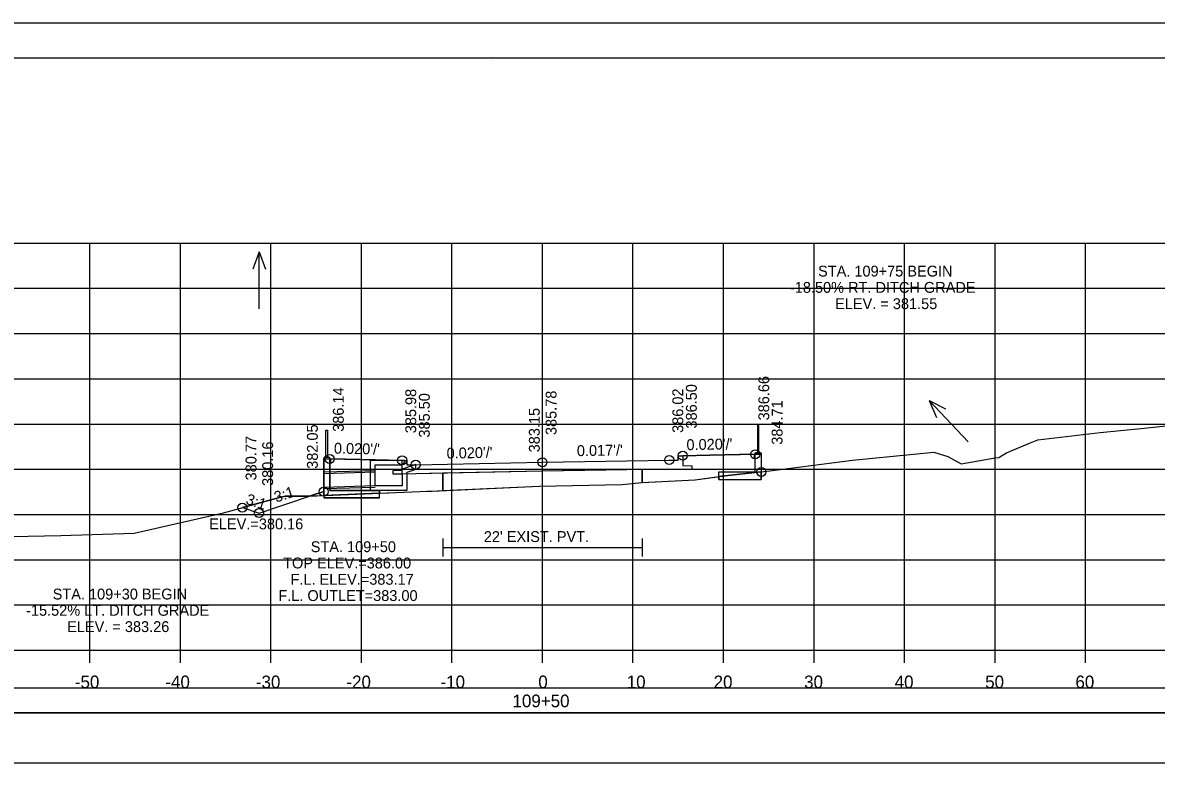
# Model space of a CAD drawing. Extents: x -37291014 to -37290680, y -936053 to -933067.
# Drawn here: x -37290900.5 to -37290775.3, y -934216.3 to -934133.3 of the extents above; entities that cross this region are included whole.
import ezdxf

# ---------------------------------------------------------------- set-up
doc = ezdxf.new("R2010")
doc.units = 0
for name, color, linetype in [('Default', 7, 'Continuous'), ('R_Alt Surface', 7, 'Continuous'), ('R_Axis', 7, 'Continuous'), ('R_Axis Annot', 7, 'Continuous'), ('R_Border', 7, 'Continuous'), ('R_Contours', 7, 'Continuous'), ('R_Exist Surface', 7, 'Continuous'), ('R_Fin Surface', 7, 'Continuous'), ('R_Grid', 7, 'Continuous'), ('R_No Plot', 7, 'Continuous'), ('R_Water', 7, 'Continuous'), ('R_Water Annot', 7, 'Continuous'), ('R_Xsect Elev', 7, 'Continuous'), ('R_Xsect Slope', 7, 'Continuous')]:
    doc.layers.add(name, color=color, linetype=linetype)

msp = doc.modelspace()

# ---------------------------------------------------------------- linework, layer by layer
at = {"layer": 'Default'}
for p, q in [((-37290819.35, -934177.77), (-37290819.35, -934180.77)), ((-37290819.18, -934177.77), (-37290819.35, -934177.77)), ((-37290819.18, -934180.77), (-37290819.18, -934177.77)), ((-37290867.02, -934181.29), (-37290867.02, -934178.29)), ((-37290867.02, -934178.29), (-37290866.85, -934178.29)), ((-37290866.85, -934178.29), (-37290866.85, -934181.29)), ((-37290867.21, -934181.31), (-37290867.27, -934181.37)), ((-37290867.27, -934181.37), (-37290867.27, -934185.78)), ((-37290866.66, -934181.29), (-37290867.21, -934181.29)), ((-37290867.21, -934181.29), (-37290867.21, -934181.31)), ((-37290866.66, -934181.31), (-37290867.21, -934181.31)), ((-37290866.66, -934181.31), (-37290866.66, -934181.29)), ((-37290866.6, -934181.37), (-37290866.66, -934181.31)), ((-37290866.6, -934184.95), (-37290866.6, -934181.37)), ((-37290819.6, -934180.85), (-37290819.54, -934180.79)), ((-37290819.6, -934182.91), (-37290819.6, -934180.85)), ((-37290819.54, -934180.77), (-37290819, -934180.77)), ((-37290819.54, -934180.79), (-37290819.54, -934180.77)), ((-37290819.54, -934180.79), (-37290819, -934180.79)), ((-37290819, -934180.77), (-37290819, -934180.79)), ((-37290819, -934180.79), (-37290818.93, -934180.85)), ((-37290818.93, -934180.85), (-37290818.93, -934183.74)), ((-37290823.6, -934183.74), (-37290823.6, -934182.91)), ((-37290823.6, -934182.91), (-37290819.6, -934182.91)), ((-37290823.6, -934183.74), (-37290818.93, -934183.74)), ((-37290861.1, -934184.95), (-37290866.6, -934184.95)), ((-37290861.1, -934185.78), (-37290861.1, -934184.95)), ((-37290861.1, -934185.78), (-37290867.27, -934185.78))]:
    msp.add_line(p, q, dxfattribs=at)
for points in [[(-37290866.52, -934181.98), (-37290866.6, -934181.98), (-37290866.6, -934181.48), (-37290866.52, -934181.48), (-37290866.52, -934181.98)], [(-37290819.68, -934181.46), (-37290819.6, -934181.46), (-37290819.6, -934180.96), (-37290819.68, -934180.96), (-37290819.68, -934181.46)]]:
    msp.add_lwpolyline(points, dxfattribs=at)
for points in [[(-37290992.48, -934209.53), (-37290693.72, -934209.53), (-37290693.72, -934206.82), (-37290992.48, -934206.82)], [(-37290992.48, -934215.05), (-37290693.72, -934215.05), (-37290693.72, -934209.53), (-37290992.48, -934209.53)]]:
    msp.add_lwpolyline(points, close=True, dxfattribs=at)
at = {"layer": 'R_Alt Surface'}
for points in [[(-37290827.6, -934181.12), (-37290827.6, -934182.21), (-37290826.59, -934182.23), (-37290826.6, -934182.65), (-37290827.6, -934182.63), (-37290829.1, -934182.6), (-37290843.1, -934182.84), (-37290857.1, -934183.12), (-37290858.6, -934183.15), (-37290859.6, -934183.17), (-37290859.61, -934182.75), (-37290858.6, -934182.73), (-37290858.6, -934181.64)], [(-37290854.1, -934190.26), (-37290854.1, -934192.26)], [(-37290832.1, -934190.26), (-37290832.1, -934192.26)], [(-37290854.1, -934191.26), (-37290832.1, -934191.26)]]:
    msp.add_lwpolyline(points, dxfattribs=at)
at = {"layer": 'R_Axis'}
for p, q in [((-37290993.1, -934202.62), (-37290693.1, -934202.62)), ((-37290893.1, -934204.02), (-37290893.1, -934202.62)), ((-37290883.1, -934204.02), (-37290883.1, -934202.62)), ((-37290873.1, -934204.02), (-37290873.1, -934202.62)), ((-37290863.1, -934204.02), (-37290863.1, -934202.62)), ((-37290853.1, -934204.02), (-37290853.1, -934202.62)), ((-37290843.1, -934204.02), (-37290843.1, -934202.62)), ((-37290833.1, -934204.02), (-37290833.1, -934202.62)), ((-37290823.1, -934204.02), (-37290823.1, -934202.62)), ((-37290813.1, -934204.02), (-37290813.1, -934202.62)), ((-37290803.1, -934204.02), (-37290803.1, -934202.62)), ((-37290793.1, -934204.02), (-37290793.1, -934202.62)), ((-37290783.1, -934204.02), (-37290783.1, -934202.62))]:
    msp.add_line(p, q, dxfattribs=at)
at = {"layer": 'R_Border'}
for p, q in [((-37291001.1, -934137.16), (-37290684.92, -934137.16)), ((-37290848.58, -934137.42), (-37290848.58, -934137.42)), ((-37290848.58, -934137.42), (-37290848.58, -934137.42))]:
    msp.add_line(p, q, dxfattribs=at)
at = {"layer": 'R_Contours'}
for p, q in [((-37290819.6, -934182.91), (-37290819.6, -934181.46)), ((-37290866.6, -934181.98), (-37290866.6, -934184.95)), ((-37290843.1, -934182.84), (-37290854.1, -934183.06)), ((-37290854.1, -934184.97), (-37290854.1, -934183.06)), ((-37290854.1, -934183.06), (-37290854.1, -934184.97)), ((-37290832.1, -934182.65), (-37290843.1, -934182.84)), ((-37290832.1, -934182.65), (-37290832.1, -934184.1)), ((-37290832.1, -934184.1), (-37290832.1, -934182.65)), ((-37290823.6, -934182.91), (-37290819.6, -934182.91)), ((-37290823.6, -934183.42), (-37290823.6, -934182.91)), ((-37290818.93, -934183.74), (-37290818.93, -934182.91)), ((-37290823.6, -934183.42), (-37290823.6, -934183.74)), ((-37290823.6, -934183.74), (-37290818.93, -934183.74)), ((-37290868.73, -934185.57), (-37290868.92, -934185.58)), ((-37290867.27, -934185.09), (-37290868.73, -934185.57)), ((-37290868.73, -934185.57), (-37290867.27, -934185.51)), ((-37290867.27, -934185.51), (-37290867.27, -934185.09)), ((-37290861.1, -934185.25), (-37290867.27, -934185.51)), ((-37290867.27, -934185.51), (-37290867.27, -934185.78)), ((-37290866.6, -934184.95), (-37290861.1, -934184.95)), ((-37290861.1, -934184.95), (-37290861.1, -934185.25)), ((-37290861.1, -934185.78), (-37290861.1, -934185.25)), ((-37290867.27, -934185.78), (-37290861.1, -934185.78))]:
    msp.add_line(p, q, dxfattribs=at)
for points in [[(-37290866.52, -934181.48), (-37290866.52, -934181.98), (-37290866.6, -934181.98)], [(-37290858.6, -934181.64), (-37290861.6, -934181.58), (-37290866.52, -934181.48)], [(-37290854.1, -934183.06), (-37290857.1, -934183.12), (-37290858.6, -934183.15), (-37290859.6, -934183.17), (-37290859.61, -934182.75), (-37290858.6, -934182.73), (-37290858.6, -934181.64)], [(-37290827.6, -934181.12), (-37290827.6, -934182.21), (-37290826.59, -934182.23), (-37290826.6, -934182.65), (-37290827.6, -934182.63), (-37290829.1, -934182.6), (-37290832.1, -934182.65)], [(-37290819.68, -934180.96), (-37290824.6, -934181.06), (-37290827.6, -934181.12)], [(-37290819.6, -934181.46), (-37290819.68, -934181.46), (-37290819.68, -934180.96)], [(-37290818.93, -934182.91), (-37290822.97, -934183.34), (-37290823.6, -934183.42)], [(-37290854.1, -934184.97), (-37290843.46, -934184.47), (-37290834.31, -934184.31), (-37290832.14, -934184.1), (-37290832.1, -934184.1)], [(-37290832.1, -934184.1), (-37290826.23, -934183.77), (-37290823.6, -934183.42)], [(-37290876.25, -934186.85), (-37290874.41, -934187.46), (-37290868.73, -934185.57)], [(-37290868.92, -934185.58), (-37290871.52, -934185.61), (-37290872.14, -934185.73), (-37290876.25, -934186.85)], [(-37290867.27, -934185.09), (-37290867.27, -934185.09)], [(-37290861.1, -934185.25), (-37290856.63, -934185.07), (-37290855.88, -934185.03), (-37290855.85, -934185.05), (-37290855.29, -934185.03), (-37290854.1, -934184.97)]]:
    msp.add_lwpolyline(points, dxfattribs=at)
at = {"layer": 'R_Exist Surface'}
msp.add_lwpolyline([(-37290907.16, -934190.16), (-37290896.32, -934189.93), (-37290888.21, -934189.7), (-37290878.34, -934187.42), (-37290872.14, -934185.73), (-37290871.52, -934185.61), (-37290868.92, -934185.58), (-37290856.63, -934185.07), (-37290855.88, -934185.03), (-37290855.85, -934185.05), (-37290855.29, -934185.03), (-37290843.46, -934184.47), (-37290834.31, -934184.31), (-37290832.14, -934184.1), (-37290826.23, -934183.77), (-37290822.97, -934183.34), (-37290817.97, -934182.81), (-37290808.86, -934181.61), (-37290799.87, -934180.73), (-37290798.3, -934181.2), (-37290796.85, -934182.01), (-37290793.1, -934181.37), (-37290792.7, -934181.32), (-37290792.57, -934181.24), (-37290791.85, -934180.82), (-37290789.29, -934179.74), (-37290788.39, -934179.38), (-37290781.48, -934178.57), (-37290777.01, -934178.13), (-37290769.97, -934177.36)], dxfattribs=at)
at = {"layer": 'R_Fin Surface'}
msp.add_lwpolyline([(-37290876.25, -934186.85), (-37290874.41, -934187.46), (-37290868.73, -934185.57), (-37290867.27, -934185.09), (-37290867.27, -934181.48), (-37290866.6, -934181.48), (-37290861.6, -934181.58), (-37290858.6, -934181.64), (-37290858.1, -934181.64), (-37290858.1, -934182.14), (-37290857.1, -934182.12), (-37290843.1, -934181.84), (-37290829.1, -934181.6), (-37290828.1, -934181.62), (-37290828.1, -934181.12), (-37290827.6, -934181.12), (-37290824.6, -934181.06), (-37290819.6, -934180.96), (-37290818.93, -934180.96), (-37290818.93, -934182.91)], dxfattribs=at)
at = {"layer": 'R_Grid'}
for p, q in [((-37290993.1, -934157.62), (-37290693.1, -934157.62)), ((-37290893.1, -934202.62), (-37290893.1, -934157.62)), ((-37290883.1, -934202.62), (-37290883.1, -934157.62)), ((-37290873.1, -934202.62), (-37290873.1, -934157.62)), ((-37290863.1, -934202.62), (-37290863.1, -934157.62)), ((-37290853.1, -934202.62), (-37290853.1, -934157.62)), ((-37290843.1, -934202.62), (-37290843.1, -934157.62)), ((-37290833.1, -934202.62), (-37290833.1, -934157.62)), ((-37290823.1, -934202.62), (-37290823.1, -934157.62)), ((-37290813.1, -934202.62), (-37290813.1, -934157.62)), ((-37290803.1, -934202.62), (-37290803.1, -934157.62)), ((-37290793.1, -934202.62), (-37290793.1, -934157.62)), ((-37290783.1, -934202.62), (-37290783.1, -934157.62)), ((-37290993.1, -934162.62), (-37290693.1, -934162.62)), ((-37290993.1, -934167.62), (-37290693.1, -934167.62)), ((-37290993.1, -934172.62), (-37290693.1, -934172.62)), ((-37290993.1, -934177.62), (-37290693.1, -934177.62)), ((-37290993.1, -934182.62), (-37290693.1, -934182.62)), ((-37290993.1, -934187.62), (-37290693.1, -934187.62)), ((-37290993.1, -934192.62), (-37290693.1, -934192.62)), ((-37290993.1, -934197.62), (-37290693.1, -934197.62)), ((-37290993.1, -934202.62), (-37290693.1, -934202.62))]:
    msp.add_line(p, q, dxfattribs=at)
at = {"layer": 'R_No Plot'}
for p, q in [((-37291013.5, -934133.27), (-37290680.17, -934133.27)), ((-37290861.6, -934182.78), (-37290867.27, -934182.95)), ((-37290861.6, -934184.62), (-37290867.27, -934184.79))]:
    msp.add_line(p, q, dxfattribs=at)
for points in [[(-37291013.51, -934133.27), (-37290680.17, -934133.27), (-37290680.17, -934346.6), (-37291013.51, -934346.6)], [(-37290767.18, -934137.16), (-37290747.56, -934137.16), (-37290747.56, -934147.04), (-37290731.45, -934147.04), (-37290708.25, -934147.04), (-37290708.25, -934171.37), (-37290684.92, -934171.37), (-37290684.92, -934342.62), (-37291001.1, -934342.62), (-37291001.1, -934137.16)]]:
    msp.add_lwpolyline(points, close=True, dxfattribs=at)
for centre in [(-37290827.6, -934181.12), (-37290819.6, -934180.96), (-37290866.6, -934181.48), (-37290858.6, -934181.64), (-37290857.1, -934182.12), (-37290843.1, -934181.84), (-37290829.1, -934181.6), (-37290829.1, -934181.6), (-37290818.93, -934182.91), (-37290867.27, -934185.09), (-37290876.25, -934186.85), (-37290874.41, -934187.46)]:
    msp.add_circle(centre, 0.5, dxfattribs=at)
at = {"layer": 'R_Water'}
for p, q in [((-37290862.1, -934181.62), (-37290858.35, -934181.62)), ((-37290858.27, -934181.78), (-37290858.6, -934182.12)), ((-37290858.27, -934181.78), (-37290858.35, -934181.62)), ((-37290861.6, -934182.95), (-37290867.27, -934183.12)), ((-37290861.6, -934182.12), (-37290858.6, -934182.12)), ((-37290857.1, -934182.1), (-37290858.6, -934182.62)), ((-37290858.6, -934183.12), (-37290858.6, -934182.62)), ((-37290857.1, -934182.63), (-37290858.1, -934182.97)), ((-37290858.1, -934183.12), (-37290858.1, -934182.97)), ((-37290861.6, -934184.45), (-37290867.27, -934184.62))]:
    msp.add_line(p, q, dxfattribs=at)
for points in [[(-37290858.1, -934183.12), (-37290858.1, -934184.95), (-37290860.1, -934184.95), (-37290862.1, -934184.95), (-37290862.1, -934181.62)], [(-37290858.6, -934183.12), (-37290858.6, -934184.45), (-37290860.1, -934184.45), (-37290861.6, -934184.45), (-37290861.6, -934182.12)], [(-37290857.1, -934182.63), (-37290857.1, -934182.1)]]:
    msp.add_lwpolyline(points, dxfattribs=at)
at = {"layer": 'R_Water Annot'}
for p, q in [((-37290874.41, -934158.59), (-37290875.11, -934160.51)), ((-37290874.41, -934164.88), (-37290874.41, -934158.59)), ((-37290874.41, -934158.59), (-37290873.71, -934160.51)), ((-37290796.08, -934179.58), (-37290800.39, -934175.01)), ((-37290800.39, -934175.01), (-37290798.56, -934175.93)), ((-37290800.39, -934175.01), (-37290799.58, -934176.89))]:
    msp.add_line(p, q, dxfattribs=at)
at = {"layer": 'R_Xsect Elev'}
msp.add_line((-37290843.1, -934184.47), (-37290843.1, -934173.75), dxfattribs=at)

# ---------------------------------------------------------------- texts
at = {"layer": 'R_Axis Annot'}
for s, p in [('-50', (-37290894.76, -934206.82)), ('-40', (-37290884.76, -934206.82)), ('-30', (-37290874.76, -934206.82)), ('-20', (-37290864.76, -934206.82)), ('-10', (-37290854.36, -934206.82)), ('0', (-37290843.56, -934206.82)), ('10', (-37290833.79, -934206.82)), ('20', (-37290824.19, -934206.82)), ('30', (-37290814.19, -934206.82)), ('40', (-37290804.19, -934206.82)), ('50', (-37290794.19, -934206.82)), ('60', (-37290784.22, -934206.82)), ('109+50', (-37290846.41, -934208.92))]:
    msp.add_text(s, height=1.4, dxfattribs=at).set_placement(p)
at = {"layer": 'R_Water'}
msp.add_text("22' EXIST. PVT.", height=1.2, dxfattribs=at).set_placement((-37290849.58, -934190.66))
at = {"layer": 'R_Water Annot'}
for s, p in [('STA. 109+50', (-37290868.7, -934191.78)), ('TOP ELEV.=386.00', (-37290871.75, -934193.58)), ('F.L. ELEV.=383.17', (-37290870.93, -934195.38)), ('F.L. OUTLET=383.00', (-37290872.28, -934197.18))]:
    msp.add_text(s, height=1.2, dxfattribs=at).set_placement(p)
at = {"layer": 'R_Xsect Elev'}
for s, p in [('STA. 109+75 BEGIN ', (-37290812.65, -934161.32)), ('-18.50% RT. DITCH GRADE', (-37290815.76, -934163.12)), ('ELEV. = 381.55', (-37290810.77, -934164.92)), ('ELEV.=380.16', (-37290879.92, -934189.26)), ('STA. 109+30 BEGIN ', (-37290897.21, -934197.01)), ('-15.52% LT. DITCH GRADE', (-37290900.15, -934198.81)), ('ELEV. = 383.26', (-37290895.61, -934200.61))]:
    msp.add_text(s, height=1.2, dxfattribs=at).set_placement(p)
for s, p in [('386.66', (-37290818.05, -934177.22)), ('386.14', (-37290865.05, -934178.48)), ('385.98', (-37290857.05, -934178.64)), ('385.50', (-37290855.55, -934179.12)), ('385.78', (-37290841.55, -934178.84)), ('386.02', (-37290827.55, -934178.6)), ('386.50', (-37290826.05, -934178.12)), ('384.71', (-37290816.58, -934179.91)), ('383.15', (-37290843.4, -934180.75)), ('382.05', (-37290867.92, -934182.57)), ('380.77', (-37290874.7, -934183.85)), ('380.16', (-37290872.86, -934184.46))]:
    msp.add_text(s, height=1.2, rotation=90, dxfattribs=at).set_placement(p)
at = {"layer": 'R_Xsect Slope'}
for s, rotation, p in [("0.020'/'", 1.1458, (-37290827.18, -934180.51)), ("0.020'/'", 358.8542, (-37290866.15, -934180.89)), ("0.020'/'", 1.1458, (-37290853.68, -934181.45)), ("0.017'/'", 0.9838, (-37290839.29, -934181.17)), ('3:1', 341.5668, (-37290875.96, -934186.42)), ('3:1', 18.4332, (-37290872.51, -934186.31))]:
    msp.add_text(s, height=1.2, rotation=rotation, dxfattribs=at).set_placement(p)

doc.saveas('drawing.dxf')
